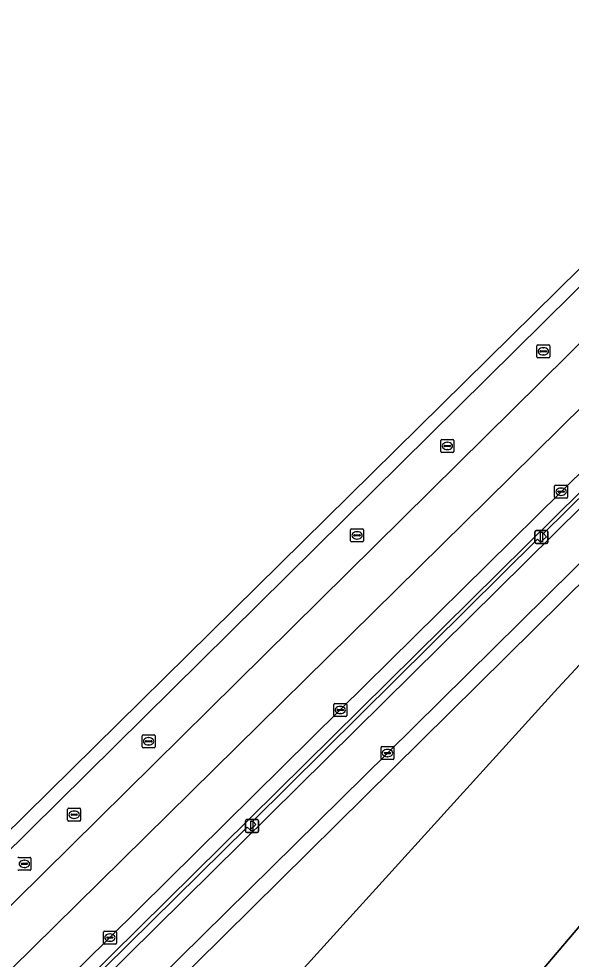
# Model space of a CAD drawing. Extents: x 158132 to 159664, y 385256 to 387218.
# Drawn here: x 158185 to 158227.6, y 386692.1 to 386764.7 of the extents above; entities that cross this region are included whole.
import ezdxf

# ---------------------------------------------------------------- set-up
doc = ezdxf.new("R2010")
doc.units = 0
for name, color, linetype in [('IMGEO_Berm_open', 7, 'Continuous'), ('IMGEO_Fietspad_gesloten', 7, 'Continuous'), ('IMGEO_Groenvoorziening', 7, 'Continuous'), ('IMGEO_Kolk', 7, 'Continuous'), ('IMGEO_Lichtmast', 7, 'Continuous'), ('IMGEO_Muur', 7, 'Continuous'), ('IMGEO_Rijbaan_regionaal_gesloten', 7, 'Continuous'), ('IMGEO_Rioolput', 7, 'Continuous'), ('IMGEO_Voetpad_open', 7, 'Continuous')]:
    doc.layers.add(name, color=color, linetype=linetype)

msp = doc.modelspace()

# ---------------------------------------------------------------- linework, layer by layer
at = {"layer": 'IMGEO_Berm_open'}
for points in [[(158238.059, 386749.304), (158238.763, 386750), (158255.48, 386766.525), (158254.889, 386767.154), (158253.845, 386768.265), (158253.35, 386768.8), (158236.05, 386751.693), (158234.338, 386750), (158157.197, 386673.72), (158159.168, 386671.322)], [(158259.858, 386758.11), (158260.297, 386758.543), (158260.363, 386758.609), (158259.078, 386760.052), (158248.914, 386750), (158242.667, 386743.823), (158226.841, 386728.176), (158209.804, 386711.324), (158192.035, 386693.753), (158174.25, 386676.206), (158163.737, 386665.723), (158164.39, 386664.956), (158243.356, 386743.003), (158250.436, 386750), (158253.723, 386753.249), (158253.93, 386753.047), (158254.319, 386752.645)], [(158254.319, 386752.645), (158253.93, 386753.047), (158250.871, 386750), (158247.615, 386746.757), (158247.811, 386746.559), (158247.356, 386746.114), (158247.139, 386746.324), (158243.546, 386742.778), (158225.484, 386724.953), (158225.715, 386724.699), (158225.254, 386724.279), (158225.025, 386724.517), (158203.057, 386702.738), (158203.297, 386702.475), (158202.844, 386702.063), (158202.614, 386702.271), (158180.568, 386680.523), (158180.789, 386680.271), (158180.345, 386679.876), (158180.102, 386680.091), (158164.402, 386664.44), (158164.78, 386664.076), (158243.908, 386742.347), (158251.645, 386750)]]:
    msp.add_lwpolyline(points, close=True, dxfattribs=at)
at = {"layer": 'IMGEO_Fietspad_gesloten'}
for points in [[(158272.591, 386770.728), (158261.562, 386759.791), (158260.867, 386759.105), (158260.363, 386758.609), (158260.297, 386758.543), (158259.858, 386758.11), (158254.319, 386752.645), (158251.645, 386750), (158243.908, 386742.347), (158164.78, 386664.076), (158161.215, 386660.519), (158160.944, 386660.251), (158157.624, 386656.961), (158156.555, 386655.901), (158152.205, 386651.59), (158151.135, 386650.53), (158149.386, 386648.797), (158148.316, 386647.736), (158143.614, 386642.986), (158142.503, 386641.976), (158140.661, 386640.15), (158142.605, 386637.841)], [(158142.605, 386637.841), (158144.437, 386639.655), (158145.506, 386640.715), (158150.244, 386645.408), (158151.314, 386646.468), (158153.061, 386648.198), (158154.131, 386649.258), (158158.482, 386653.567), (158159.552, 386654.627), (158162.872, 386657.916), (158163.148, 386658.189), (158166.929, 386661.928), (158177.831, 386672.791), (158195.641, 386690.413), (158213.448, 386707.994), (158229.826, 386724.184), (158245.865, 386740.019), (158255.974, 386750), (158273.421, 386767.226)]]:
    msp.add_lwpolyline(points, dxfattribs=at)
at = {"layer": 'IMGEO_Groenvoorziening'}
msp.add_lwpolyline([(158274.161, 386766.416), (158272.382, 386764.636), (158264.068, 386743.699), (158250.22, 386728.916), (158232.664, 386699.812), (158212.422, 386675.972), (158205.017, 386663.809), (158186.709, 386639.209), (158189.373, 386636.002), (158258.528, 386724.959), (158272.172, 386742.51), (158281.865, 386761.228)], dxfattribs=at)
for points in [[(158165.421, 386657.024), (158170.388, 386651.007), (158226.591, 386713.004), (158248.619, 386736.744), (158260.92, 386750), (158267.376, 386756.957), (158272.382, 386764.636), (158257.577, 386750), (158246.599, 386739.147), (158172.433, 386665.825), (158173.192, 386665.043), (158170.261, 386662.044), (158165.306, 386657.135)], [(158186.709, 386639.209), (158205.017, 386663.809), (158212.422, 386675.972), (158232.664, 386699.812), (158250.22, 386728.916), (158264.068, 386743.699), (158272.382, 386764.636), (158267.376, 386756.957), (158260.92, 386750), (158248.619, 386736.744), (158226.591, 386713.004), (158170.388, 386651.007)]]:
    msp.add_lwpolyline(points, close=True, dxfattribs=at)
at = {"layer": 'IMGEO_Kolk'}
for p, q in [((158226.341, 386727.749), (158226.341, 386728.601)), ((158226.416, 386728.675), (158227.268, 386728.675)), ((158226.6, 386728.169), (158226.6, 386728.181)), ((158227.038, 386728.132), (158226.64, 386728.132)), ((158226.643, 386728.218), (158227.041, 386728.218)), ((158226.829, 386728.455), (158226.854, 386728.455)), ((158227.084, 386728.181), (158227.084, 386728.169)), ((158227.342, 386728.601), (158227.342, 386727.749)), ((158227.268, 386727.675), (158226.416, 386727.675)), ((158226.852, 386727.895), (158226.827, 386727.895)), ((158209.304, 386710.898), (158209.304, 386711.75)), ((158209.379, 386711.824), (158210.231, 386711.824)), ((158209.792, 386711.604), (158209.817, 386711.604)), ((158210.305, 386711.75), (158210.305, 386710.898)), ((158210.231, 386710.824), (158209.379, 386710.824)), ((158209.563, 386711.318), (158209.563, 386711.33)), ((158210.001, 386711.281), (158209.603, 386711.281)), ((158209.606, 386711.367), (158210.004, 386711.367)), ((158209.815, 386711.044), (158209.79, 386711.044)), ((158210.047, 386711.33), (158210.047, 386711.318)), ((158212.948, 386707.567), (158212.948, 386708.419)), ((158213.023, 386708.493), (158213.875, 386708.493)), ((158213.207, 386707.987), (158213.207, 386707.999)), ((158213.645, 386707.95), (158213.247, 386707.95)), ((158213.25, 386708.036), (158213.648, 386708.036)), ((158213.436, 386708.273), (158213.461, 386708.273)), ((158213.691, 386707.999), (158213.691, 386707.987)), ((158213.949, 386708.419), (158213.949, 386707.567)), ((158213.875, 386707.493), (158213.023, 386707.493)), ((158213.459, 386707.713), (158213.434, 386707.713)), ((158191.535, 386693.326), (158191.535, 386694.178)), ((158191.61, 386694.252), (158192.462, 386694.252)), ((158192.023, 386694.032), (158192.048, 386694.032)), ((158192.536, 386694.178), (158192.536, 386693.326)), ((158191.794, 386693.746), (158191.794, 386693.758)), ((158192.232, 386693.709), (158191.834, 386693.709)), ((158191.837, 386693.795), (158192.235, 386693.795)), ((158192.046, 386693.472), (158192.021, 386693.472)), ((158192.278, 386693.758), (158192.278, 386693.746)), ((158192.462, 386693.252), (158191.61, 386693.252))]:
    msp.add_line(p, q, dxfattribs=at)
for points in [[(158226.341, 386727.749), (158226.341, 386728.601)], [(158226.416, 386728.675), (158227.268, 386728.675)], [(158227.342, 386728.601), (158227.342, 386727.749)], [(158227.268, 386727.675), (158226.416, 386727.675)], [(158209.304, 386710.898), (158209.304, 386711.75)], [(158209.379, 386711.824), (158210.231, 386711.824)], [(158210.305, 386711.75), (158210.305, 386710.898)], [(158210.231, 386710.824), (158209.379, 386710.824)], [(158212.948, 386707.567), (158212.948, 386708.419)], [(158213.023, 386708.493), (158213.875, 386708.493)], [(158213.949, 386708.419), (158213.949, 386707.567)], [(158213.875, 386707.493), (158213.023, 386707.493)], [(158191.535, 386693.326), (158191.535, 386694.178)], [(158191.61, 386694.252), (158192.462, 386694.252)], [(158192.536, 386694.178), (158192.536, 386693.326)], [(158192.462, 386693.252), (158191.61, 386693.252)]]:
    msp.add_lwpolyline(points, dxfattribs=at)
for centre, radius, start, end in [((158226.418, 386728.599), 0.0765, 91.55205, 178.44795), ((158226.418, 386728.599), 0.0765, 91.55205, 178.44795), ((158226.64, 386728.178), 0.0403, 85.87752, 175.75265), ((158226.637, 386728.168), 0.0366, 178.93798, 274.71019), ((158227.041, 386728.175), 0.043, 264.86636, 352.45326), ((158227.045, 386728.18), 0.0386, 1.73085, 96.63898), ((158227.266, 386728.599), 0.0765, 1.55205, 88.44795), ((158227.266, 386728.599), 0.0765, 1.55205, 88.44795), ((158226.418, 386727.751), 0.0765, 181.55205, 268.44795), ((158226.418, 386727.751), 0.0765, 181.55205, 268.44795), ((158227.266, 386727.751), 0.0765, 271.55205, 358.44795), ((158227.266, 386727.751), 0.0765, 271.55205, 358.44795), ((158209.381, 386711.748), 0.0765, 91.55205, 178.44795), ((158209.381, 386711.748), 0.0765, 91.55205, 178.44795), ((158210.229, 386711.748), 0.0765, 1.55205, 88.44795), ((158210.229, 386711.748), 0.0765, 1.55205, 88.44795), ((158209.381, 386710.9), 0.0765, 181.55205, 268.44795), ((158209.381, 386710.9), 0.0765, 181.55205, 268.44795), ((158209.603, 386711.327), 0.0403, 85.87752, 175.75265), ((158209.6, 386711.317), 0.0366, 178.93798, 274.71019), ((158210.004, 386711.324), 0.043, 264.86636, 352.45326), ((158210.008, 386711.329), 0.0386, 1.73085, 96.63898), ((158210.229, 386710.9), 0.0765, 271.55205, 358.44795), ((158210.229, 386710.9), 0.0765, 271.55205, 358.44795), ((158213.025, 386708.417), 0.0765, 91.55205, 178.44795), ((158213.025, 386708.417), 0.0765, 91.55205, 178.44795), ((158213.247, 386707.996), 0.0403, 85.87752, 175.75265), ((158213.244, 386707.986), 0.0366, 178.93798, 274.71019), ((158213.648, 386707.993), 0.043, 264.86636, 352.45326), ((158213.652, 386707.998), 0.0386, 1.73085, 96.63898), ((158213.873, 386708.417), 0.0765, 1.55205, 88.44795), ((158213.873, 386708.417), 0.0765, 1.55205, 88.44795), ((158213.025, 386707.569), 0.0765, 181.55205, 268.44795), ((158213.025, 386707.569), 0.0765, 181.55205, 268.44795), ((158213.873, 386707.569), 0.0765, 271.55205, 358.44795), ((158213.873, 386707.569), 0.0765, 271.55205, 358.44795), ((158191.612, 386694.176), 0.0765, 91.55205, 178.44795), ((158191.612, 386694.176), 0.0765, 91.55205, 178.44795), ((158192.46, 386694.176), 0.0765, 1.55205, 88.44795), ((158192.46, 386694.176), 0.0765, 1.55205, 88.44795), ((158191.612, 386693.328), 0.0765, 181.55205, 268.44795), ((158191.612, 386693.328), 0.0765, 181.55205, 268.44795), ((158191.834, 386693.755), 0.0403, 85.87752, 175.75265), ((158191.831, 386693.745), 0.0366, 178.93798, 274.71019), ((158192.235, 386693.752), 0.043, 264.86636, 352.45326), ((158192.239, 386693.757), 0.0386, 1.73085, 96.63898), ((158192.46, 386693.328), 0.0765, 271.55205, 358.44795), ((158192.46, 386693.328), 0.0765, 271.55205, 358.44795)]:
    msp.add_arc(centre, radius, start, end, dxfattribs=at)
for centre, major_axis, ratio, start_param, end_param in [((158226.828, 386728.175), (-0.387, 0.002), 0.722429, 4.712389, 7.853982), ((158226.853, 386728.175), (-0.39, 0.002), 0.717154, 1.570796, 4.712389), ((158209.791, 386711.324), (-0.387, 0.002), 0.722429, 4.712389, 7.853982), ((158209.816, 386711.324), (-0.39, 0.002), 0.717154, 1.570796, 4.712389), ((158213.435, 386707.993), (-0.387, 0.002), 0.722429, 4.712389, 7.853982), ((158213.46, 386707.993), (-0.39, 0.002), 0.717154, 1.570796, 4.712389), ((158192.022, 386693.752), (-0.387, 0.002), 0.722429, 4.712389, 7.853982), ((158192.047, 386693.752), (-0.39, 0.002), 0.717154, 1.570796, 4.712389)]:
    msp.add_ellipse(centre, major_axis=major_axis, ratio=ratio, start_param=start_param, end_param=end_param, dxfattribs=at)
at = {"layer": 'IMGEO_Lichtmast'}
for p, q in [((158224.824, 386724.279), (158224.824, 386725.079)), ((158224.824, 386725.079), (158224.824, 386724.279)), ((158224.924, 386725.179), (158225.714, 386725.179)), ((158225.714, 386725.179), (158224.924, 386725.179)), ((158225.814, 386725.079), (158225.814, 386724.279)), ((158225.814, 386724.279), (158225.814, 386725.079)), ((158225.714, 386724.179), (158224.924, 386724.179)), ((158224.924, 386724.179), (158225.714, 386724.179)), ((158202.499, 386701.957), (158202.499, 386702.757)), ((158202.499, 386702.757), (158202.499, 386701.957)), ((158202.599, 386702.857), (158203.389, 386702.857)), ((158203.389, 386702.857), (158202.599, 386702.857)), ((158203.489, 386702.757), (158203.489, 386701.957)), ((158203.489, 386701.957), (158203.489, 386702.757)), ((158203.389, 386701.857), (158202.599, 386701.857)), ((158202.599, 386701.857), (158203.389, 386701.857))]:
    msp.add_line(p, q, dxfattribs=at)
for points in [[(158225.244, 386725.054), (158225.394, 386725.054), (158225.394, 386724.304), (158225.244, 386724.304), (158225.244, 386725.054)], [(158202.919, 386702.732), (158203.069, 386702.732), (158203.069, 386701.982), (158202.919, 386701.982), (158202.919, 386702.732)]]:
    msp.add_lwpolyline(points, dxfattribs=at)
for centre, start, end in [((158224.924, 386725.079), 90, 180), ((158224.924, 386725.079), 90, 180), ((158225.714, 386725.079), 0, 90), ((158225.714, 386725.079), 360, 90), ((158224.924, 386724.279), 180, 270), ((158224.924, 386724.279), 180, 270), ((158225.714, 386724.279), 270, 0), ((158225.714, 386724.279), 270, 0), ((158202.599, 386702.757), 90, 180), ((158202.599, 386702.757), 90, 180), ((158203.389, 386702.757), 0, 90), ((158203.389, 386702.757), 360, 90), ((158202.599, 386701.957), 180, 270), ((158202.599, 386701.957), 180, 270), ((158203.389, 386701.957), 270, 0), ((158203.389, 386701.957), 270, 0)]:
    msp.add_arc(centre, 0.1, start, end, dxfattribs=at)
at = {"layer": 'IMGEO_Muur'}
msp.add_lwpolyline([(158180.568, 386680.523), (158202.614, 386702.271), (158202.844, 386702.063), (158203.297, 386702.475), (158203.057, 386702.738), (158225.025, 386724.517), (158225.254, 386724.279), (158225.715, 386724.699), (158225.484, 386724.953), (158243.546, 386742.778), (158247.139, 386746.324), (158247.356, 386746.114), (158247.811, 386746.559), (158247.615, 386746.757), (158250.871, 386750), (158253.93, 386753.047), (158253.723, 386753.249), (158250.436, 386750), (158243.356, 386743.003), (158164.39, 386664.956)], dxfattribs=at)
at = {"layer": 'IMGEO_Rijbaan_regionaal_gesloten'}
msp.add_lwpolyline([(158132.77, 386649.526), (158134.708, 386651.446), (158135.778, 386652.506), (158140.497, 386657.18), (158141.567, 386658.239), (158143.327, 386659.983), (158144.397, 386661.043), (158148.749, 386665.353), (158149.819, 386666.412), (158153.389, 386669.949), (158157.197, 386673.72), (158234.338, 386750), (158236.05, 386751.693), (158253.35, 386768.8), (158301.247, 386816.201), (158339.286, 386853.747), (158349.635, 386863.962), (158349.653, 386863.98), (158348.917, 386864.83), (158312.159, 386828.179), (158132.002, 386650.439)], close=True, dxfattribs=at)
for points in [[(158346.495, 386841.217), (158346.652, 386841.355), (158358.064, 386852.621), (158358.97, 386853.584), (158356.589, 386856.236), (158340.238, 386840.168), (158321.676, 386822.629), (158314.244, 386815.736), (158294.951, 386798.316), (158279.955, 386784.775), (158256.904, 386762.898), (158241.824, 386747.948), (158228.64, 386734.94), (158222.931, 386729.307), (158189.476, 386696.3), (158157.589, 386664.888), (158137.101, 386644.381), (158139.413, 386641.633)], [(158255.48, 386766.525), (158238.763, 386750), (158238.059, 386749.304), (158159.168, 386671.322), (158155.37, 386667.561), (158151.794, 386664.02), (158150.724, 386662.961), (158146.372, 386658.652), (158145.302, 386657.592), (158143.545, 386655.851), (158142.475, 386654.791), (158137.749, 386650.112), (158136.679, 386649.052), (158134.765, 386647.157), (158137.101, 386644.381), (158157.589, 386664.888), (158189.476, 386696.3), (158222.931, 386729.307), (158228.64, 386734.94), (158241.824, 386747.948), (158256.904, 386762.898), (158279.955, 386784.775)], [(158139.413, 386641.633), (158141.272, 386643.471), (158142.343, 386644.53), (158147.087, 386649.221), (158148.158, 386650.279), (158149.911, 386652.012), (158150.98, 386653.073), (158155.329, 386657.385), (158156.399, 386658.445), (158159.718, 386661.736), (158159.985, 386662.001), (158161.636, 386663.637), (158163.737, 386665.723), (158174.25, 386676.206), (158192.035, 386693.753), (158209.804, 386711.324), (158226.841, 386728.176), (158242.667, 386743.823), (158248.914, 386750), (158259.078, 386760.052), (158259.554, 386760.522), (158259.571, 386760.539), (158260.165, 386761.127), (158266.109, 386766.913)]]:
    msp.add_lwpolyline(points, dxfattribs=at)
at = {"layer": 'IMGEO_Rioolput'}
for p, q in [((158224.968, 386738.59), (158224.968, 386739.442)), ((158225.043, 386739.516), (158225.895, 386739.516)), ((158225.227, 386739.01), (158225.227, 386739.022)), ((158225.27, 386739.059), (158225.668, 386739.059)), ((158225.456, 386739.296), (158225.481, 386739.296)), ((158225.711, 386739.022), (158225.711, 386739.01)), ((158225.969, 386739.442), (158225.969, 386738.59)), ((158225.895, 386738.516), (158225.043, 386738.516)), ((158225.665, 386738.973), (158225.267, 386738.973)), ((158225.479, 386738.736), (158225.454, 386738.736)), ((158217.57, 386731.284), (158217.57, 386732.136)), ((158217.645, 386732.21), (158218.497, 386732.21)), ((158218.058, 386731.99), (158218.083, 386731.99)), ((158218.571, 386732.136), (158218.571, 386731.284)), ((158218.497, 386731.21), (158217.645, 386731.21)), ((158217.829, 386731.704), (158217.829, 386731.716)), ((158218.267, 386731.667), (158217.869, 386731.667)), ((158217.872, 386731.753), (158218.27, 386731.753)), ((158218.081, 386731.43), (158218.056, 386731.43)), ((158218.313, 386731.716), (158218.313, 386731.704)), ((158210.601, 386724.376), (158210.601, 386725.228)), ((158210.676, 386725.302), (158211.528, 386725.302)), ((158211.602, 386725.228), (158211.602, 386724.376)), ((158210.86, 386724.796), (158210.86, 386724.808)), ((158211.298, 386724.759), (158210.9, 386724.759)), ((158210.903, 386724.845), (158211.301, 386724.845)), ((158211.112, 386724.522), (158211.087, 386724.522)), ((158211.089, 386725.082), (158211.114, 386725.082)), ((158211.344, 386724.808), (158211.344, 386724.796)), ((158211.528, 386724.302), (158210.676, 386724.302)), ((158194.52, 386708.482), (158194.52, 386709.334)), ((158194.595, 386709.408), (158195.447, 386709.408)), ((158195.521, 386709.334), (158195.521, 386708.482)), ((158194.779, 386708.902), (158194.779, 386708.914)), ((158195.217, 386708.865), (158194.819, 386708.865)), ((158194.822, 386708.951), (158195.22, 386708.951)), ((158195.031, 386708.628), (158195.006, 386708.628)), ((158195.008, 386709.188), (158195.033, 386709.188)), ((158195.263, 386708.914), (158195.263, 386708.902)), ((158195.447, 386708.408), (158194.595, 386708.408)), ((158188.778, 386702.807), (158188.778, 386703.659)), ((158188.853, 386703.733), (158189.705, 386703.733)), ((158189.266, 386703.513), (158189.291, 386703.513)), ((158189.779, 386703.659), (158189.779, 386702.807)), ((158189.705, 386702.733), (158188.853, 386702.733)), ((158189.037, 386703.227), (158189.037, 386703.239)), ((158189.475, 386703.19), (158189.077, 386703.19)), ((158189.08, 386703.276), (158189.478, 386703.276)), ((158189.289, 386702.953), (158189.264, 386702.953)), ((158189.521, 386703.239), (158189.521, 386703.227)), ((158185.011, 386699.944), (158185.863, 386699.944)), ((158185.937, 386699.87), (158185.937, 386699.018)), ((158185.195, 386699.438), (158185.195, 386699.45)), ((158185.633, 386699.401), (158185.235, 386699.401)), ((158185.238, 386699.487), (158185.636, 386699.487)), ((158185.447, 386699.164), (158185.422, 386699.164)), ((158185.424, 386699.724), (158185.449, 386699.724)), ((158185.679, 386699.45), (158185.679, 386699.438)), ((158185.863, 386698.944), (158185.011, 386698.944))]:
    msp.add_line(p, q, dxfattribs=at)
for points in [[(158224.968, 386738.59), (158224.968, 386739.442)], [(158225.043, 386739.516), (158225.895, 386739.516)], [(158225.969, 386739.442), (158225.969, 386738.59)], [(158225.895, 386738.516), (158225.043, 386738.516)], [(158217.57, 386731.284), (158217.57, 386732.136)], [(158217.645, 386732.21), (158218.497, 386732.21)], [(158218.571, 386732.136), (158218.571, 386731.284)], [(158218.497, 386731.21), (158217.645, 386731.21)], [(158210.601, 386724.376), (158210.601, 386725.228)], [(158210.676, 386725.302), (158211.528, 386725.302)], [(158211.602, 386725.228), (158211.602, 386724.376)], [(158211.528, 386724.302), (158210.676, 386724.302)], [(158194.52, 386708.482), (158194.52, 386709.334)], [(158194.595, 386709.408), (158195.447, 386709.408)], [(158195.521, 386709.334), (158195.521, 386708.482)], [(158195.447, 386708.408), (158194.595, 386708.408)], [(158188.778, 386702.807), (158188.778, 386703.659)], [(158188.853, 386703.733), (158189.705, 386703.733)], [(158189.779, 386703.659), (158189.779, 386702.807)], [(158189.705, 386702.733), (158188.853, 386702.733)], [(158185.011, 386699.944), (158185.863, 386699.944)], [(158185.937, 386699.87), (158185.937, 386699.018)], [(158185.863, 386698.944), (158185.011, 386698.944)]]:
    msp.add_lwpolyline(points, dxfattribs=at)
for centre, radius, start, end in [((158225.045, 386739.44), 0.0765, 91.55205, 178.44795), ((158225.045, 386739.44), 0.0765, 91.55205, 178.44795), ((158225.267, 386739.019), 0.0403, 85.87752, 175.75265), ((158225.672, 386739.021), 0.0386, 1.73085, 96.63898), ((158225.893, 386739.44), 0.0765, 1.55205, 88.44795), ((158225.893, 386739.44), 0.0765, 1.55205, 88.44795), ((158225.045, 386738.592), 0.0765, 181.55205, 268.44795), ((158225.045, 386738.592), 0.0765, 181.55205, 268.44795), ((158225.264, 386739.009), 0.0366, 178.93798, 274.71019), ((158225.668, 386739.016), 0.043, 264.86636, 352.45326), ((158225.893, 386738.592), 0.0765, 271.55205, 358.44795), ((158225.893, 386738.592), 0.0765, 271.55205, 358.44795), ((158217.647, 386732.134), 0.0765, 91.55205, 178.44795), ((158217.647, 386732.134), 0.0765, 91.55205, 178.44795), ((158218.495, 386732.134), 0.0765, 1.55205, 88.44795), ((158218.495, 386732.134), 0.0765, 1.55205, 88.44795), ((158217.647, 386731.286), 0.0765, 181.55205, 268.44795), ((158217.647, 386731.286), 0.0765, 181.55205, 268.44795), ((158217.869, 386731.713), 0.0403, 85.87752, 175.75265), ((158217.866, 386731.703), 0.0366, 178.93798, 274.71019), ((158218.27, 386731.71), 0.043, 264.86636, 352.45326), ((158218.274, 386731.715), 0.0386, 1.73085, 96.63898), ((158218.495, 386731.286), 0.0765, 271.55205, 358.44795), ((158218.495, 386731.286), 0.0765, 271.55205, 358.44795), ((158210.678, 386725.226), 0.0765, 91.55205, 178.44795), ((158210.678, 386725.226), 0.0765, 91.55205, 178.44795), ((158211.526, 386725.226), 0.0765, 1.55205, 88.44795), ((158211.526, 386725.226), 0.0765, 1.55205, 88.44795), ((158210.9, 386724.805), 0.0403, 85.87752, 175.75265), ((158210.897, 386724.795), 0.0366, 178.93798, 274.71019), ((158211.301, 386724.802), 0.043, 264.86636, 352.45326), ((158211.305, 386724.807), 0.0386, 1.73085, 96.63898), ((158210.678, 386724.378), 0.0765, 181.55205, 268.44795), ((158210.678, 386724.378), 0.0765, 181.55205, 268.44795), ((158211.526, 386724.378), 0.0765, 271.55205, 358.44795), ((158211.526, 386724.378), 0.0765, 271.55205, 358.44795), ((158194.597, 386709.332), 0.0765, 91.55205, 178.44795), ((158194.597, 386709.332), 0.0765, 91.55205, 178.44795), ((158195.445, 386709.332), 0.0765, 1.55205, 88.44795), ((158195.445, 386709.332), 0.0765, 1.55205, 88.44795), ((158194.819, 386708.911), 0.0403, 85.87752, 175.75265), ((158194.816, 386708.901), 0.0366, 178.93798, 274.71019), ((158195.22, 386708.908), 0.043, 264.86636, 352.45326), ((158195.224, 386708.913), 0.0386, 1.73085, 96.63898), ((158194.597, 386708.484), 0.0765, 181.55205, 268.44795), ((158194.597, 386708.484), 0.0765, 181.55205, 268.44795), ((158195.445, 386708.484), 0.0765, 271.55205, 358.44795), ((158195.445, 386708.484), 0.0765, 271.55205, 358.44795), ((158188.855, 386703.657), 0.0765, 91.55205, 178.44795), ((158188.855, 386703.657), 0.0765, 91.55205, 178.44795), ((158189.703, 386703.657), 0.0765, 1.55205, 88.44795), ((158189.703, 386703.657), 0.0765, 1.55205, 88.44795), ((158188.855, 386702.809), 0.0765, 181.55205, 268.44795), ((158188.855, 386702.809), 0.0765, 181.55205, 268.44795), ((158189.077, 386703.236), 0.0403, 85.87752, 175.75265), ((158189.074, 386703.226), 0.0366, 178.93798, 274.71019), ((158189.478, 386703.233), 0.043, 264.86636, 352.45326), ((158189.482, 386703.238), 0.0386, 1.73085, 96.63898), ((158189.703, 386702.809), 0.0765, 271.55205, 358.44795), ((158189.703, 386702.809), 0.0765, 271.55205, 358.44795), ((158185.013, 386699.868), 0.0765, 91.55205, 178.44795), ((158185.013, 386699.868), 0.0765, 91.55205, 178.44795), ((158185.861, 386699.868), 0.0765, 1.55205, 88.44795), ((158185.861, 386699.868), 0.0765, 1.55205, 88.44795), ((158185.235, 386699.447), 0.0403, 85.87752, 175.75265), ((158185.232, 386699.437), 0.0366, 178.93798, 274.71019), ((158185.636, 386699.444), 0.043, 264.86636, 352.45326), ((158185.64, 386699.449), 0.0386, 1.73085, 96.63898), ((158185.013, 386699.02), 0.0765, 181.55205, 268.44795), ((158185.013, 386699.02), 0.0765, 181.55205, 268.44795), ((158185.861, 386699.02), 0.0765, 271.55205, 358.44795), ((158185.861, 386699.02), 0.0765, 271.55205, 358.44795)]:
    msp.add_arc(centre, radius, start, end, dxfattribs=at)
for centre, major_axis, ratio, start_param, end_param in [((158225.455, 386739.016), (-0.387, 0.002), 0.722429, 4.712389, 7.853982), ((158225.48, 386739.016), (-0.39, 0.002), 0.717154, 1.570796, 4.712389), ((158218.057, 386731.71), (-0.387, 0.002), 0.722429, 4.712389, 7.853982), ((158218.082, 386731.71), (-0.39, 0.002), 0.717154, 1.570796, 4.712389), ((158211.088, 386724.802), (-0.387, 0.002), 0.722429, 4.712389, 7.853982), ((158211.113, 386724.802), (-0.39, 0.002), 0.717154, 1.570796, 4.712389), ((158195.007, 386708.908), (-0.387, 0.002), 0.722429, 4.712389, 7.853982), ((158195.032, 386708.908), (-0.39, 0.002), 0.717154, 1.570796, 4.712389), ((158189.265, 386703.233), (-0.387, 0.002), 0.722429, 4.712389, 7.853982), ((158189.29, 386703.233), (-0.39, 0.002), 0.717154, 1.570796, 4.712389), ((158185.423, 386699.444), (-0.387, 0.002), 0.722429, 4.712389, 7.853982), ((158185.448, 386699.444), (-0.39, 0.002), 0.717154, 1.570796, 4.712389)]:
    msp.add_ellipse(centre, major_axis=major_axis, ratio=ratio, start_param=start_param, end_param=end_param, dxfattribs=at)
at = {"layer": 'IMGEO_Voetpad_open'}
msp.add_lwpolyline([(158482.856, 386961.221), (158413.601, 386895.545), (158364.204, 386848.569), (158363.571, 386847.967), (158348.872, 386834.387), (158333.873, 386821.194), (158317.908, 386807.551), (158302.733, 386794.486), (158287.876, 386781.076), (158273.421, 386767.226), (158255.974, 386750), (158245.865, 386740.019), (158229.826, 386724.184), (158213.448, 386707.994), (158195.641, 386690.413), (158177.831, 386672.791), (158166.929, 386661.928), (158167.716, 386660.977), (158170.257, 386663.703), (158172.433, 386665.825), (158246.599, 386739.147), (158257.577, 386750), (158272.382, 386764.636), (158274.161, 386766.416)], dxfattribs=at)

doc.saveas('drawing.dxf')
